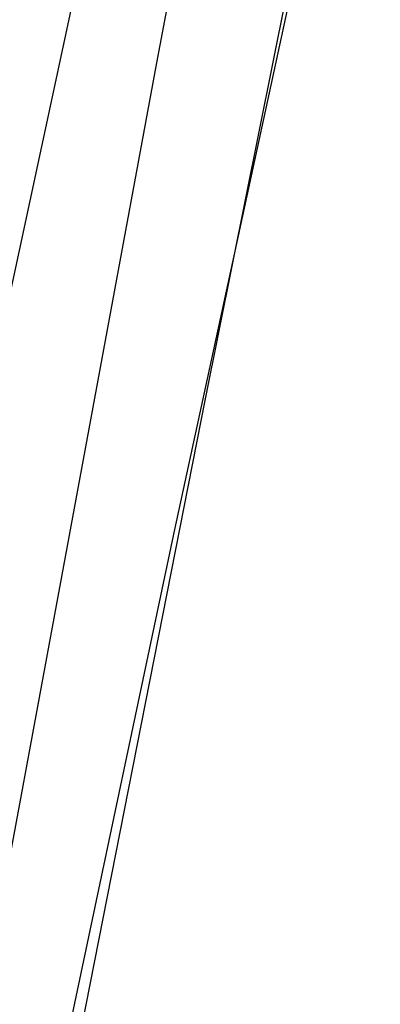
# Model space of a CAD drawing. Header units: metres. Extents: x 209848 to 209928, y 1182430 to 1182563.
# Tile 751 of 1056: x 209853.1833 to 209853.2232, y 1182490.5245 to 1182490.6335. Entities that reach past the tile are written whole.
import ezdxf

# ---------------------------------------------------------------- set-up
doc = ezdxf.new("R2010")
doc.units = ezdxf.units.M
doc.header["$MEASUREMENT"] = 0
doc.linetypes.add('DGN Style 2', pattern=[15.036391, 9.021834, -6.014556])
doc.layers.get('0').update_dxf_attribs({"color": 254})

# ---------------------------------------------------------------- blocks, each defined once
blk = doc.blocks.new('*U4')
at = {"color": 3, "linetype": 'Continuous'}
blk.add_line((1.84722, -8.41237), (1.82693, -8.50627), dxfattribs=at)
blk = doc.blocks.new('*U5')
at = {"color": 3, "linetype": 'Continuous'}
for p, q in [((1.876, -8.39007), (1.85564, -8.484)), ((1.85564, -8.484), (1.83577, -8.57803))]:
    blk.add_line(p, q, dxfattribs=at)
blk = doc.blocks.new('*U6')
at = {"color": 3, "linetype": 'Continuous'}
for p, q in [((1.87842, -8.37324), (1.85904, -8.46957)), ((1.85904, -8.46957), (1.84002, -8.56616))]:
    blk.add_line(p, q, dxfattribs=at)
blk = doc.blocks.new('*U7')
at = {"color": 3, "linetype": 'Continuous'}
for p, q in [((1.87172, -8.33678), (1.85366, -8.43236)), ((1.85366, -8.43236), (1.83594, -8.52807))]:
    blk.add_line(p, q, dxfattribs=at)
blk = doc.blocks.new('ATTEMP')
at = {"color": 3, "linetype": 'Continuous'}
for name in ['*U7', '*U6', '*U4', '*U5']:
    blk.add_blockref(name, (-8.51117, 0), dxfattribs=at)

msp = doc.modelspace()

# ---------------------------------------------------------------- block references
at = {"color": 1, "linetype": 'DGN Style 2'}
msp.add_blockref('ATTEMP', (209859.85591, 1182499.06107), dxfattribs=at)

doc.saveas('drawing.dxf')
